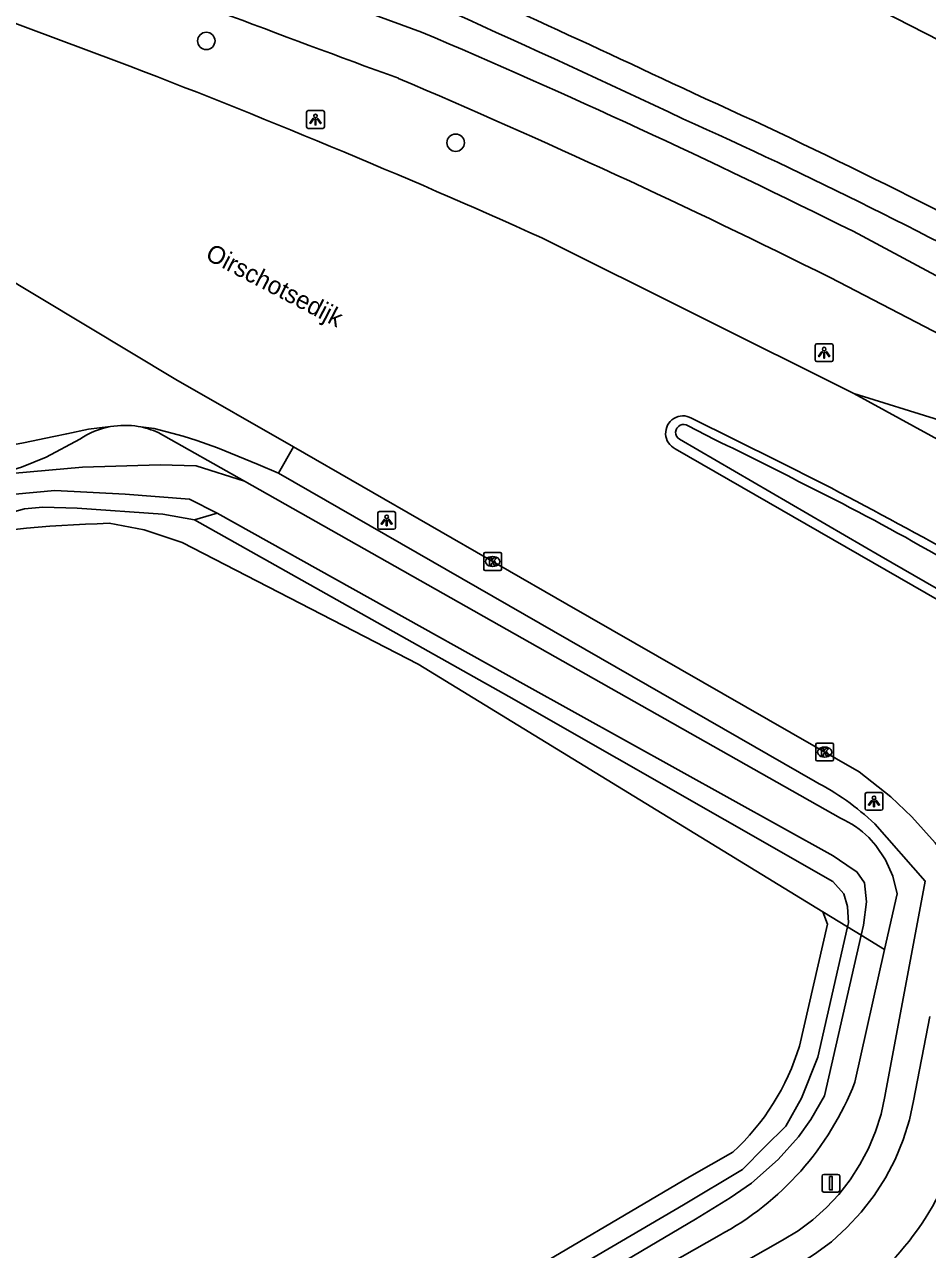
# Model space of a CAD drawing. Extents: x 156141 to 158132, y 385651 to 388399.
# Drawn here: x 157044.3 to 157095, y 386091.3 to 386160 of the extents above; entities that cross this region are included whole.
import ezdxf

# ---------------------------------------------------------------- set-up
doc = ezdxf.new("R2010")
doc.units = 0
for name, color, linetype in [('IMGEO_Boom', 7, 'Continuous'), ('IMGEO_Bouwland', 7, 'Continuous'), ('IMGEO_Fietspad_gesloten', 7, 'Continuous'), ('IMGEO_Groenvoorziening', 7, 'Continuous'), ('IMGEO_Kolk', 7, 'Continuous'), ('IMGEO_Lichtpunt', 7, 'Continuous'), ('IMGEO_Loofbos', 7, 'Continuous'), ('IMGEO_Oever', 7, 'Continuous'), ('IMGEO_Openbare_ruimte_label', 7, 'Continuous'), ('IMGEO_Rijbaan_lokaal_gesloten', 7, 'Continuous'), ('IMGEO_Rijbaan_lokaal_open', 7, 'Continuous'), ('IMGEO_Verkeersbordpaal', 7, 'Continuous'), ('IMGEO_Verkeerseiland_open', 7, 'Continuous'), ('IMGEO_Voetpad_open', 7, 'Continuous'), ('IMGEO_Waterloop', 7, 'Continuous')]:
    doc.layers.add(name, color=color, linetype=linetype)

msp = doc.modelspace()

# ---------------------------------------------------------------- linework, layer by layer
at = {"layer": 'IMGEO_Boom'}
for centre in [(157054.509, 386159.125), (157068.509, 386153.408)]:
    msp.add_circle(centre, 0.489, dxfattribs=at)
at = {"layer": 'IMGEO_Bouwland'}
for points in [[(157049.048, 386132.039), (157051.016, 386131.665), (157053.147, 386130.962), (157066.395, 386124.14), (157089.127, 386110.221)], [(157089.127, 386110.221), (157089.391, 386109.528), (157087.809, 386102.684)], [(157084.068, 386096.729), (157081.64, 386095.353), (157060.574, 386082.93), (157029.716, 386063.087), (157009.048, 386050.074), (156998.382, 386043.276), (156992.873, 386039.551), (156985.872, 386034.818), (156941.728, 385998.626)]]:
    msp.add_lwpolyline(points, dxfattribs=at)
for centre, radius, start, end in [((157051.112, 386057.841), 74.227, 91.59329, 99.79352), ((157074.952, 386106.609), 13.443, 312.69934, 343.02563)]:
    msp.add_arc(centre, radius, start, end, dxfattribs=at)
at = {"layer": 'IMGEO_Fietspad_gesloten'}
for points in [[(157066.597, 386159.624), (157046.06, 386167.155)], [(157103.938, 386141.414), (157090.83, 386148.434)], [(157106.768, 386136.88), (157104.487, 386138.066), (157089.537, 386145.838)], [(157095.124, 386104.343), (157094.213, 386099.612), (157093.98, 386098.546), (157093.631, 386097.42), (157093.182, 386096.33), (157092.638, 386095.285), (157092.003, 386094.292), (157091.281, 386093.36), (157090.479, 386092.496), (157089.603, 386091.708), (157088.66, 386091), (157087.658, 386090.38), (157085.895, 386089.382), (157071.749, 386081.369)]]:
    msp.add_lwpolyline(points, dxfattribs=at)
for centre, radius, start, end in [((157336.91, 386902.288), 793.215, 248.428533, 249.976085), ((156888.445, 385741.984), 454.05, 63.52972, 66.89841), ((156888.764, 385742.679), 450.385, 63.52673, 66.92268), ((157080.81, 386102.03), 16.7, 297.63433, 340.90165)]:
    msp.add_arc(centre, radius, start, end, dxfattribs=at)
at = {"layer": 'IMGEO_Groenvoorziening'}
for points in [[(157042.704, 386134.767), (157044.129, 386135.195), (157045.511, 386135.75), (157047.409, 386136.764)], [(157056.652, 386134.397), (157051.81, 386137.134)], [(157042.704, 386134.767), (157047.554, 386135.201), (157051.915, 386135.314), (157053.936, 386135.272), (157056.652, 386134.397)], [(157090.116, 386115.482), (157056.652, 386134.397)], [(157092.592, 386108.119), (157093.292, 386111.239), (157093.056, 386112.226), (157092.644, 386113.154), (157092.094, 386113.96), (157091.697, 386114.394)], [(157090.918, 386100.656), (157092.592, 386108.119)], [(156941.728, 385998.626), (156942.572, 385997.476), (156943.671, 385995.977), (156978.833, 386024.752), (156992.187, 386034.768), (156994.982, 386036.705), (157000.589, 386040.406), (157026.571, 386056.964), (157040.674, 386066.373), (157064.181, 386081.204), (157083.304, 386092.054)]]:
    msp.add_lwpolyline(points, dxfattribs=at)
for centre, radius, start, end in [((157049.942, 386133.035), 4.508, 100.39059, 124.18526), ((157049.954, 386133.089), 4.45, 65.34561, 80.44893), ((157088.214, 386111.026), 4.845, 44.04232, 66.88836), ((157075.453, 386106.674), 16.594, 298.23546, 338.73769)]:
    msp.add_arc(centre, radius, start, end, dxfattribs=at)
at = {"layer": 'IMGEO_Kolk'}
for p, q in [((157070.084, 386129.47), (157070.084, 386130.322)), ((157070.159, 386130.396), (157071.011, 386130.396)), ((157070.572, 386130.176), (157070.597, 386130.176)), ((157071.085, 386130.322), (157071.085, 386129.47)), ((157071.011, 386129.396), (157070.159, 386129.396)), ((157070.595, 386129.616), (157070.57, 386129.616)), ((157088.723, 386118.77), (157088.723, 386119.622)), ((157088.798, 386119.696), (157089.65, 386119.696)), ((157089.724, 386119.622), (157089.724, 386118.77)), ((157089.234, 386118.916), (157089.209, 386118.916)), ((157089.211, 386119.476), (157089.236, 386119.476)), ((157089.65, 386118.696), (157088.798, 386118.696))]:
    msp.add_line(p, q, dxfattribs=at)
for points in [[(157070.084, 386129.47), (157070.084, 386130.322)], [(157070.159, 386130.396), (157071.011, 386130.396)], [(157070.405, 386130.096), (157070.528, 386130.096), (157070.528, 386129.945), (157070.658, 386130.096), (157070.822, 386130.096), (157070.676, 386129.945), (157070.829, 386129.696), (157070.677, 386129.696), (157070.592, 386129.86), (157070.528, 386129.793), (157070.528, 386129.696), (157070.405, 386129.696), (157070.405, 386130.096)], [(157071.085, 386130.322), (157071.085, 386129.47)], [(157071.011, 386129.396), (157070.159, 386129.396)], [(157088.723, 386118.77), (157088.723, 386119.622)], [(157088.798, 386119.696), (157089.65, 386119.696)], [(157089.724, 386119.622), (157089.724, 386118.77)], [(157089.044, 386119.396), (157089.167, 386119.396), (157089.167, 386119.245), (157089.297, 386119.396), (157089.461, 386119.396), (157089.315, 386119.245), (157089.468, 386118.996), (157089.316, 386118.996), (157089.231, 386119.16), (157089.167, 386119.093), (157089.167, 386118.996), (157089.044, 386118.996), (157089.044, 386119.396)], [(157089.65, 386118.696), (157088.798, 386118.696)]]:
    msp.add_lwpolyline(points, dxfattribs=at)
for centre, start, end in [((157070.161, 386130.32), 91.55205, 178.44795), ((157070.161, 386130.32), 91.55205, 178.44795), ((157071.009, 386130.32), 1.55205, 88.44795), ((157071.009, 386130.32), 1.55205, 88.44795), ((157070.161, 386129.472), 181.55205, 268.44795), ((157070.161, 386129.472), 181.55205, 268.44795), ((157071.009, 386129.472), 271.55205, 358.44795), ((157071.009, 386129.472), 271.55205, 358.44795), ((157088.8, 386119.62), 91.55205, 178.44795), ((157088.8, 386119.62), 91.55205, 178.44795), ((157089.648, 386119.62), 1.55205, 88.44795), ((157089.648, 386119.62), 1.55205, 88.44795), ((157088.8, 386118.772), 181.55205, 268.44795), ((157088.8, 386118.772), 181.55205, 268.44795), ((157089.648, 386118.772), 271.55205, 358.44795), ((157089.648, 386118.772), 271.55205, 358.44795)]:
    msp.add_arc(centre, 0.0765, start, end, dxfattribs=at)
for centre, major_axis, ratio, start_param, end_param in [((157070.571, 386129.896), (-0.387, 0.002), 0.722429, 4.712389, 7.853982), ((157070.596, 386129.896), (-0.39, 0.002), 0.717154, 1.570796, 4.712389), ((157089.21, 386119.196), (-0.387, 0.002), 0.722429, 4.712389, 7.853982), ((157089.235, 386119.196), (-0.39, 0.002), 0.717154, 1.570796, 4.712389)]:
    msp.add_ellipse(centre, major_axis=major_axis, ratio=ratio, start_param=start_param, end_param=end_param, dxfattribs=at)
at = {"layer": 'IMGEO_Lichtpunt'}
for p, q in [((157060.141, 386155.114), (157060.141, 386154.307)), ((157060.141, 386155.114), (157060.141, 386154.307)), ((157061.043, 386155.209), (157060.235, 386155.209)), ((157061.043, 386155.209), (157060.235, 386155.209)), ((157061.137, 386154.307), (157061.137, 386155.114)), ((157061.137, 386154.307), (157061.137, 386155.114)), ((157060.235, 386154.213), (157061.043, 386154.213)), ((157060.235, 386154.213), (157061.043, 386154.213)), ((157088.699, 386142.023), (157088.699, 386141.216)), ((157088.699, 386142.023), (157088.699, 386141.216)), ((157089.601, 386142.118), (157088.793, 386142.118)), ((157089.601, 386142.118), (157088.793, 386142.118)), ((157089.695, 386141.216), (157089.695, 386142.023)), ((157089.695, 386141.216), (157089.695, 386142.023)), ((157088.793, 386141.122), (157089.601, 386141.122)), ((157088.793, 386141.122), (157089.601, 386141.122)), ((157064.137, 386132.606), (157064.137, 386131.799)), ((157064.137, 386132.606), (157064.137, 386131.799)), ((157065.039, 386132.701), (157064.231, 386132.701)), ((157065.039, 386132.701), (157064.231, 386132.701)), ((157065.133, 386131.799), (157065.133, 386132.606)), ((157065.133, 386131.799), (157065.133, 386132.606)), ((157064.231, 386131.705), (157065.039, 386131.705)), ((157064.231, 386131.705), (157065.039, 386131.705)), ((157091.499, 386116.83), (157091.499, 386116.023)), ((157091.499, 386116.83), (157091.499, 386116.023)), ((157092.401, 386116.925), (157091.593, 386116.925)), ((157092.401, 386116.925), (157091.593, 386116.925)), ((157092.495, 386116.023), (157092.495, 386116.83)), ((157092.495, 386116.023), (157092.495, 386116.83)), ((157091.593, 386115.929), (157092.401, 386115.929)), ((157091.593, 386115.929), (157092.401, 386115.929))]:
    msp.add_line(p, q, dxfattribs=at)
for points in [[(157060.515, 386154.778), (157060.554, 386154.75), (157060.366, 386154.488), (157060.328, 386154.515), (157060.515, 386154.778)], [(157060.617, 386154.73), (157060.664, 386154.73), (157060.664, 386154.408), (157060.617, 386154.408), (157060.617, 386154.73)], [(157060.727, 386154.75), (157060.765, 386154.777), (157060.952, 386154.515), (157060.913, 386154.487), (157060.727, 386154.75)], [(157089.073, 386141.687), (157089.112, 386141.659), (157088.924, 386141.397), (157088.886, 386141.424), (157089.073, 386141.687)], [(157089.175, 386141.639), (157089.222, 386141.639), (157089.222, 386141.317), (157089.175, 386141.317), (157089.175, 386141.639)], [(157089.285, 386141.659), (157089.323, 386141.686), (157089.51, 386141.424), (157089.471, 386141.396), (157089.285, 386141.659)], [(157064.511, 386132.27), (157064.55, 386132.242), (157064.362, 386131.98), (157064.324, 386132.007), (157064.511, 386132.27)], [(157064.613, 386132.222), (157064.66, 386132.222), (157064.66, 386131.9), (157064.613, 386131.9), (157064.613, 386132.222)], [(157064.723, 386132.242), (157064.761, 386132.269), (157064.948, 386132.007), (157064.909, 386131.979), (157064.723, 386132.242)], [(157091.873, 386116.494), (157091.912, 386116.466), (157091.724, 386116.204), (157091.686, 386116.231), (157091.873, 386116.494)], [(157091.975, 386116.446), (157092.022, 386116.446), (157092.022, 386116.124), (157091.975, 386116.124), (157091.975, 386116.446)], [(157092.085, 386116.466), (157092.123, 386116.493), (157092.31, 386116.231), (157092.271, 386116.203), (157092.085, 386116.466)]]:
    msp.add_lwpolyline(points, dxfattribs=at)
for centre in [(157060.64, 386154.912), (157089.198, 386141.821), (157064.636, 386132.404), (157091.998, 386116.628)]:
    msp.add_circle(centre, 0.0994, dxfattribs=at)
for centre, start, end in [((157060.235, 386155.114), 90, 180), ((157060.235, 386155.114), 90, 180), ((157061.043, 386155.114), 0, 90), ((157061.043, 386155.114), 0, 90), ((157060.235, 386154.307), 180, 270), ((157060.235, 386154.307), 180, 270), ((157061.043, 386154.307), 270, 0), ((157061.043, 386154.307), 270, 360), ((157088.793, 386142.023), 90, 180), ((157088.793, 386142.023), 90, 180), ((157089.601, 386142.023), 0, 90), ((157089.601, 386142.023), 0, 90), ((157088.793, 386141.216), 180, 270), ((157088.793, 386141.216), 180, 270), ((157089.601, 386141.216), 270, 0), ((157089.601, 386141.216), 270, 360), ((157064.231, 386132.606), 90, 180), ((157064.231, 386132.606), 90, 180), ((157065.039, 386132.606), 0, 90), ((157065.039, 386132.606), 0, 90), ((157064.231, 386131.799), 180, 270), ((157064.231, 386131.799), 180, 270), ((157065.039, 386131.799), 270, 0), ((157065.039, 386131.799), 270, 360), ((157091.593, 386116.83), 90, 180), ((157091.593, 386116.83), 90, 180), ((157092.401, 386116.83), 0, 90), ((157092.401, 386116.83), 0, 90), ((157091.593, 386116.023), 180, 270), ((157091.593, 386116.023), 180, 270), ((157092.401, 386116.023), 270, 0), ((157092.401, 386116.023), 270, 360)]:
    msp.add_arc(centre, 0.0946, start, end, dxfattribs=at)
at = {"layer": 'IMGEO_Loofbos'}
msp.add_lwpolyline([(156752.693, 386319.228), (156787.825, 386302.101), (156862.258, 386266.393), (156895.558, 386250), (156937.684, 386229.262), (157000, 386199.365), (157015.458, 386191.949), (157034.317, 386182.486), (157050.226, 386178.35), (157087.44, 386163.379), (157117.992, 386147.727), (157124.568, 386157.701)], dxfattribs=at)
at = {"layer": 'IMGEO_Oever'}
for points in [[(157089.127, 386110.221), (157090.508, 386109.383)], [(157091.272, 386108.92), (157092.592, 386108.119)]]:
    msp.add_lwpolyline(points, dxfattribs=at)
at = {"layer": 'IMGEO_Rijbaan_lokaal_gesloten'}
for points in [[(157025.905, 386166.808), (157049.465, 386157.994)], [(157073.355, 386148.061), (157090.855, 386139.327)], [(157059.408, 386136.327), (157052.803, 386140.123), (157042.629, 386146.22)], [(157124.58, 386120.873), (157101.902, 386133.282), (157090.855, 386139.327)], [(157049.129, 386137.469), (157047.902, 386137.324), (157046.677, 386137.073), (157045.945, 386136.912), (157044.241, 386136.562), (157043.028, 386136.33), (157041.817, 386136.106), (157040.732, 386135.692), (157039.614, 386135.376), (157038.472, 386135.161), (157036.502, 386134.844), (157034.531, 386134.53)], [(157050.692, 386137.478), (157051.575, 386137.367), (157053.21, 386136.941), (157053.972, 386136.693), (157055.137, 386136.272), (157056.287, 386135.816), (157057.425, 386135.337), (157058.558, 386134.848)], [(157058.558, 386134.848), (157059.408, 386136.327)], [(157099.635, 386105.819), (157099.054, 386107.689), (157098.309, 386109.499), (157097.404, 386111.236), (157096.348, 386112.885), (157095.424, 386114.103), (157094.126, 386115.556), (157092.935, 386116.685), (157091.168, 386118.087), (157074.756, 386127.506), (157059.408, 386136.327)], [(157080.838, 386136.228), (157106.016, 386121.735), (157116.081, 386115.931)]]:
    msp.add_lwpolyline(points, dxfattribs=at)
for centre, radius, start, end in [((156893.257, 385748.601), 438.182, 65.73163, 69.11518), ((157049.936, 386133.017), 4.524, 80.38328, 100.27655), ((157081.269, 386137.099), 0.972, 60.71406, 243.65078), ((156805.849, 385576.493), 625.579, 63.027473, 63.830738), ((156947.211, 385862.406), 306.672, 60.74451, 62.33712)]:
    msp.add_arc(centre, radius, start, end, dxfattribs=at)
at = {"layer": 'IMGEO_Rijbaan_lokaal_open'}
msp.add_lwpolyline([(157090.855, 386139.327), (157095.67, 386137.824), (157103.214, 386135.71), (157104.36, 386135.389), (157104.734, 386135.28), (157105.07, 386135.116), (157105.604, 386134.815)], dxfattribs=at)
at = {"layer": 'IMGEO_Verkeersbordpaal'}
for p, q in [((157089.184, 386095.488), (157089.974, 386095.488)), ((157089.974, 386095.488), (157089.184, 386095.488)), ((157089.084, 386094.588), (157089.084, 386095.388)), ((157089.084, 386095.388), (157089.084, 386094.588)), ((157090.074, 386095.388), (157090.074, 386094.588)), ((157090.074, 386094.588), (157090.074, 386095.388)), ((157089.974, 386094.488), (157089.184, 386094.488)), ((157089.184, 386094.488), (157089.974, 386094.488))]:
    msp.add_line(p, q, dxfattribs=at)
msp.add_lwpolyline([(157089.504, 386095.363), (157089.654, 386095.363), (157089.654, 386094.613), (157089.504, 386094.613), (157089.504, 386095.363)], dxfattribs=at)
for centre, start, end in [((157089.184, 386095.388), 90, 180), ((157089.184, 386095.388), 90, 180), ((157089.974, 386095.388), 0, 90), ((157089.974, 386095.388), 360, 90), ((157089.184, 386094.588), 180, 270), ((157089.184, 386094.588), 180, 270), ((157089.974, 386094.588), 270, 0), ((157089.974, 386094.588), 270, 0)]:
    msp.add_arc(centre, 0.1, start, end, dxfattribs=at)
at = {"layer": 'IMGEO_Verkeerseiland_open'}
for points in [[(157083.048, 386136.744), (157081.562, 386137.506)], [(157081.073, 386136.764), (157092.4, 386130.173), (157107.354, 386121.567)]]:
    msp.add_lwpolyline(points, dxfattribs=at)
for centre, radius, start, end in [((157081.305, 386137.143), 0.445, 54.65206, 238.57581), ((157003.121, 385970.466), 184.49, 62.45762, 64.32714), ((157033.068, 386022.084), 124.904, 60.01032, 63.68919)]:
    msp.add_arc(centre, radius, start, end, dxfattribs=at)
at = {"layer": 'IMGEO_Voetpad_open'}
for points in [[(157058.558, 386134.848), (157088.687, 386117.543)], [(157092.036, 386115.168), (157094.874, 386111.94), (157092.641, 386100.062), (157092.609, 386099.864), (157092.389, 386098.863), (157092.08, 386097.886), (157091.686, 386096.94), (157091.209, 386096.033), (157090.652, 386095.173), (157090.021, 386094.365), (157089.32, 386093.618), (157088.556, 386092.935), (157087.733, 386092.324), (157086.859, 386091.789), (157084.95, 386090.707), (157056.505, 386074.589)]]:
    msp.add_lwpolyline(points, dxfattribs=at)
for centre, radius, start, end in [((156726.52, 385402.107), 832.059, 64.764167, 66.72076), ((156638.121, 385213.343), 1042.046, 64.796612, 65.930582), ((156954.647, 385874.038), 309.501, 61.29718, 65.73109), ((156959.162, 385882.983), 297.941, 61.31358, 65.80644), ((157081.865, 386104.374), 14.831, 46.70113, 62.61286)]:
    msp.add_arc(centre, radius, start, end, dxfattribs=at)
at = {"layer": 'IMGEO_Waterloop'}
for points in [[(157055.115, 386132.619), (157053.562, 386133.402), (157049.961, 386133.678), (157045.997, 386133.881), (157043.786, 386133.679), (157022.532, 386130.252), (157013.686, 386128.76), (157013.191, 386128.664), (157012.802, 386128.361), (157012.838, 386127.462), (157019.909, 386128.486), (157041.857, 386132.181), (157044.309, 386132.852), (157045.34, 386132.945), (157047.261, 386132.893), (157052.073, 386132.553), (157053.852, 386132.238)], [(157053.852, 386132.238), (157055.115, 386132.619)], [(157091.272, 386108.92), (157091.399, 386109.476), (157091.58, 386110.785), (157091.454, 386111.85), (157091.028, 386112.47), (157090.833, 386112.604), (157089.706, 386113.376), (157072.308, 386123.019), (157055.115, 386132.619)], [(157053.852, 386132.238), (157071.496, 386122.314), (157089.682, 386111.934), (157090.296, 386111.229), (157090.506, 386110.519), (157090.559, 386109.604), (157090.508, 386109.383)], [(157090.508, 386109.383), (157088.836, 386102.071), (157087.916, 386099.768), (157087.042, 386098.198), (157085.873, 386097.025), (157084.621, 386095.755), (157081.296, 386093.786), (157058.883, 386080.638), (157047.657, 386073.578), (157024.137, 386058.384)], [(157090.508, 386109.383), (157091.272, 386108.92)], [(157022.789, 386056.223), (157052.581, 386075.529), (157072.44, 386087.34), (157081.976, 386092.975), (157083.928, 386094.176), (157085.111, 386094.994), (157086.619, 386096.321), (157087.756, 386097.592), (157088.453, 386098.561), (157089.219, 386099.892), (157091.272, 386108.92)]]:
    msp.add_lwpolyline(points, dxfattribs=at)

# ---------------------------------------------------------------- texts
at = {"layer": 'IMGEO_Openbare_ruimte_label'}
msp.add_text('Oirschotsedijk', height=1, rotation=332.53777, dxfattribs=at).set_placement((157054.396, 386146.899))

doc.saveas('drawing.dxf')
